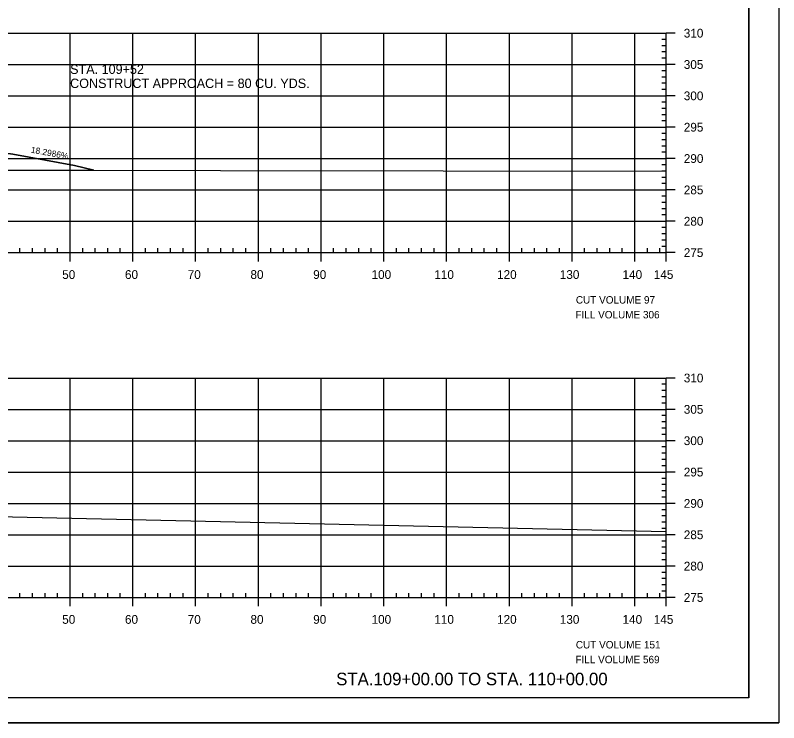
# Model space of a CAD drawing. Extents: x 1370843 to 1371177, y 380307 to 382654.
# Drawn here: x 1371055 to 1371176.6, y 380947.5 to 381060.3 of the extents above; entities that cross this region are included whole.
import ezdxf

# ---------------------------------------------------------------- set-up
doc = ezdxf.new("R2010")
doc.units = 0
for name, color, linetype in [('R_Axis', 7, 'Continuous'), ('R_Axis Annot', 7, 'Continuous'), ('R_Border', 7, 'Continuous'), ('R_Border Notes', 7, 'Continuous'), ('R_Draft', 7, 'Continuous'), ('R_Drive', 7, 'Continuous'), ('R_Exist Surface', 7, 'Continuous'), ('R_Grid', 7, 'Continuous'), ('R_No Plot', 7, 'Continuous'), ('R_Water Annot', 7, 'Continuous')]:
    doc.layers.add(name, color=color, linetype=linetype)

msp = doc.modelspace()

# ---------------------------------------------------------------- linework, layer by layer
at = {"layer": 'R_Axis'}
for p, q in [((1371158.71, 381022.46), (1371158.71, 381057.46)), ((1371160.11, 381057.46), (1371158.71, 381057.46)), ((1371158.71, 381056.46), (1371158.01, 381056.46)), ((1371158.71, 381055.46), (1371158.01, 381055.46)), ((1371158.71, 381054.46), (1371158.01, 381054.46)), ((1371158.71, 381053.46), (1371158.01, 381053.46)), ((1371160.11, 381052.46), (1371158.71, 381052.46)), ((1371158.71, 381051.46), (1371158.01, 381051.46)), ((1371158.71, 381050.46), (1371158.01, 381050.46)), ((1371158.71, 381049.46), (1371158.01, 381049.46)), ((1371158.71, 381048.46), (1371158.01, 381048.46)), ((1371160.11, 381047.46), (1371158.71, 381047.46)), ((1371158.71, 381046.46), (1371158.01, 381046.46)), ((1371158.71, 381045.46), (1371158.01, 381045.46)), ((1371158.71, 381044.46), (1371158.01, 381044.46)), ((1371158.71, 381043.46), (1371158.01, 381043.46)), ((1371160.11, 381042.46), (1371158.71, 381042.46)), ((1371158.71, 381041.46), (1371158.01, 381041.46)), ((1371158.71, 381040.46), (1371158.01, 381040.46)), ((1371158.71, 381039.46), (1371158.01, 381039.46)), ((1371158.71, 381038.46), (1371158.01, 381038.46)), ((1371160.11, 381037.46), (1371158.71, 381037.46)), ((1371158.71, 381036.46), (1371158.01, 381036.46)), ((1371158.71, 381035.46), (1371158.01, 381035.46)), ((1371158.71, 381034.46), (1371158.01, 381034.46)), ((1371158.71, 381033.46), (1371158.01, 381033.46)), ((1371160.11, 381032.46), (1371158.71, 381032.46)), ((1371158.71, 381031.46), (1371158.01, 381031.46)), ((1371158.71, 381030.46), (1371158.01, 381030.46)), ((1371158.71, 381029.46), (1371158.01, 381029.46)), ((1371158.71, 381028.46), (1371158.01, 381028.46)), ((1371160.11, 381027.46), (1371158.71, 381027.46)), ((1371158.71, 381026.46), (1371158.01, 381026.46)), ((1371158.71, 381025.46), (1371158.01, 381025.46)), ((1371158.71, 381024.46), (1371158.01, 381024.46)), ((1371055.71, 381022.46), (1371055.71, 381023.16)), ((1371057.71, 381022.46), (1371057.71, 381023.16)), ((1371059.71, 381022.46), (1371059.71, 381023.16)), ((1371061.71, 381022.46), (1371061.71, 381023.16)), ((1371065.71, 381022.46), (1371065.71, 381023.16)), ((1371067.71, 381022.46), (1371067.71, 381023.16)), ((1371069.71, 381022.46), (1371069.71, 381023.16)), ((1371071.71, 381022.46), (1371071.71, 381023.16)), ((1371075.71, 381022.46), (1371075.71, 381023.16)), ((1371077.71, 381022.46), (1371077.71, 381023.16)), ((1371079.71, 381022.46), (1371079.71, 381023.16)), ((1371081.71, 381022.46), (1371081.71, 381023.16)), ((1371085.71, 381022.46), (1371085.71, 381023.16)), ((1371087.71, 381022.46), (1371087.71, 381023.16)), ((1371089.71, 381022.46), (1371089.71, 381023.16)), ((1371091.71, 381022.46), (1371091.71, 381023.16)), ((1371095.71, 381022.46), (1371095.71, 381023.16)), ((1371097.71, 381022.46), (1371097.71, 381023.16)), ((1371099.71, 381022.46), (1371099.71, 381023.16)), ((1371101.71, 381022.46), (1371101.71, 381023.16)), ((1371105.71, 381022.46), (1371105.71, 381023.16)), ((1371107.71, 381022.46), (1371107.71, 381023.16)), ((1371109.71, 381022.46), (1371109.71, 381023.16)), ((1371111.71, 381022.46), (1371111.71, 381023.16)), ((1371115.71, 381022.46), (1371115.71, 381023.16)), ((1371117.71, 381022.46), (1371117.71, 381023.16)), ((1371119.71, 381022.46), (1371119.71, 381023.16)), ((1371121.71, 381022.46), (1371121.71, 381023.16)), ((1371125.71, 381022.46), (1371125.71, 381023.16)), ((1371127.71, 381022.46), (1371127.71, 381023.16)), ((1371129.71, 381022.46), (1371129.71, 381023.16)), ((1371131.71, 381022.46), (1371131.71, 381023.16)), ((1371135.71, 381022.46), (1371135.71, 381023.16)), ((1371137.71, 381022.46), (1371137.71, 381023.16)), ((1371139.71, 381022.46), (1371139.71, 381023.16)), ((1371141.71, 381022.46), (1371141.71, 381023.16)), ((1371145.71, 381022.46), (1371145.71, 381023.16)), ((1371147.71, 381022.46), (1371147.71, 381023.16)), ((1371149.71, 381022.46), (1371149.71, 381023.16)), ((1371151.71, 381022.46), (1371151.71, 381023.16)), ((1371155.71, 381022.46), (1371155.71, 381023.16)), ((1371157.71, 381022.46), (1371157.71, 381023.16)), ((1371158.71, 381023.46), (1371158.01, 381023.46)), ((1370868.71, 381022.46), (1371158.71, 381022.46)), ((1371063.71, 381021.06), (1371063.71, 381022.46)), ((1371073.71, 381021.06), (1371073.71, 381022.46)), ((1371083.71, 381021.06), (1371083.71, 381022.46)), ((1371093.71, 381021.06), (1371093.71, 381022.46)), ((1371103.71, 381021.06), (1371103.71, 381022.46)), ((1371113.71, 381021.06), (1371113.71, 381022.46)), ((1371123.71, 381021.06), (1371123.71, 381022.46)), ((1371133.71, 381021.06), (1371133.71, 381022.46)), ((1371143.71, 381021.06), (1371143.71, 381022.46)), ((1371153.71, 381021.06), (1371153.71, 381022.46)), ((1371158.71, 381021.06), (1371158.71, 381022.46)), ((1371160.11, 381022.46), (1371158.71, 381022.46)), ((1371158.71, 380967.46), (1371158.71, 381002.46)), ((1371160.11, 381002.46), (1371158.71, 381002.46)), ((1371158.71, 381001.46), (1371158.01, 381001.46)), ((1371158.71, 381000.46), (1371158.01, 381000.46)), ((1371158.71, 380999.46), (1371158.01, 380999.46)), ((1371158.71, 380998.46), (1371158.01, 380998.46)), ((1371160.11, 380997.46), (1371158.71, 380997.46)), ((1371158.71, 380996.46), (1371158.01, 380996.46)), ((1371158.71, 380995.46), (1371158.01, 380995.46)), ((1371158.71, 380994.46), (1371158.01, 380994.46)), ((1371158.71, 380993.46), (1371158.01, 380993.46)), ((1371160.11, 380992.46), (1371158.71, 380992.46)), ((1371158.71, 380991.46), (1371158.01, 380991.46)), ((1371158.71, 380990.46), (1371158.01, 380990.46)), ((1371158.71, 380989.46), (1371158.01, 380989.46)), ((1371158.71, 380988.46), (1371158.01, 380988.46)), ((1371160.11, 380987.46), (1371158.71, 380987.46)), ((1371158.71, 380986.46), (1371158.01, 380986.46)), ((1371158.71, 380985.46), (1371158.01, 380985.46)), ((1371158.71, 380984.46), (1371158.01, 380984.46)), ((1371158.71, 380983.46), (1371158.01, 380983.46)), ((1371160.11, 380982.46), (1371158.71, 380982.46)), ((1371158.71, 380981.46), (1371158.01, 380981.46)), ((1371158.71, 380980.46), (1371158.01, 380980.46)), ((1371158.71, 380979.46), (1371158.01, 380979.46)), ((1371158.71, 380978.46), (1371158.01, 380978.46)), ((1371158.71, 380976.46), (1371158.01, 380976.46)), ((1371160.11, 380977.46), (1371158.71, 380977.46)), ((1371158.71, 380975.46), (1371158.01, 380975.46)), ((1371158.71, 380974.46), (1371158.01, 380974.46)), ((1371158.71, 380973.46), (1371158.01, 380973.46)), ((1371158.71, 380971.46), (1371158.01, 380971.46)), ((1371160.11, 380972.46), (1371158.71, 380972.46)), ((1371158.71, 380970.46), (1371158.01, 380970.46)), ((1371158.71, 380969.46), (1371158.01, 380969.46)), ((1371055.71, 380967.46), (1371055.71, 380968.16)), ((1371057.71, 380967.46), (1371057.71, 380968.16)), ((1371059.71, 380967.46), (1371059.71, 380968.16)), ((1371061.71, 380967.46), (1371061.71, 380968.16)), ((1371065.71, 380967.46), (1371065.71, 380968.16)), ((1371067.71, 380967.46), (1371067.71, 380968.16)), ((1371069.71, 380967.46), (1371069.71, 380968.16)), ((1371071.71, 380967.46), (1371071.71, 380968.16)), ((1371075.71, 380967.46), (1371075.71, 380968.16)), ((1371077.71, 380967.46), (1371077.71, 380968.16)), ((1371079.71, 380967.46), (1371079.71, 380968.16)), ((1371081.71, 380967.46), (1371081.71, 380968.16)), ((1371085.71, 380967.46), (1371085.71, 380968.16)), ((1371087.71, 380967.46), (1371087.71, 380968.16)), ((1371089.71, 380967.46), (1371089.71, 380968.16)), ((1371091.71, 380967.46), (1371091.71, 380968.16)), ((1371095.71, 380967.46), (1371095.71, 380968.16)), ((1371097.71, 380967.46), (1371097.71, 380968.16)), ((1371099.71, 380967.46), (1371099.71, 380968.16)), ((1371101.71, 380967.46), (1371101.71, 380968.16)), ((1371105.71, 380967.46), (1371105.71, 380968.16)), ((1371107.71, 380967.46), (1371107.71, 380968.16)), ((1371109.71, 380967.46), (1371109.71, 380968.16)), ((1371111.71, 380967.46), (1371111.71, 380968.16)), ((1371115.71, 380967.46), (1371115.71, 380968.16)), ((1371117.71, 380967.46), (1371117.71, 380968.16)), ((1371119.71, 380967.46), (1371119.71, 380968.16)), ((1371121.71, 380967.46), (1371121.71, 380968.16)), ((1371125.71, 380967.46), (1371125.71, 380968.16)), ((1371127.71, 380967.46), (1371127.71, 380968.16)), ((1371129.71, 380967.46), (1371129.71, 380968.16)), ((1371131.71, 380967.46), (1371131.71, 380968.16)), ((1371135.71, 380967.46), (1371135.71, 380968.16)), ((1371137.71, 380967.46), (1371137.71, 380968.16)), ((1371139.71, 380967.46), (1371139.71, 380968.16)), ((1371141.71, 380967.46), (1371141.71, 380968.16)), ((1371145.71, 380967.46), (1371145.71, 380968.16)), ((1371147.71, 380967.46), (1371147.71, 380968.16)), ((1371149.71, 380967.46), (1371149.71, 380968.16)), ((1371151.71, 380967.46), (1371151.71, 380968.16)), ((1371155.71, 380967.46), (1371155.71, 380968.16)), ((1371157.71, 380967.46), (1371157.71, 380968.16)), ((1371158.71, 380968.46), (1371158.01, 380968.46)), ((1370868.71, 380967.46), (1371158.71, 380967.46)), ((1371063.71, 380966.06), (1371063.71, 380967.46)), ((1371073.71, 380966.06), (1371073.71, 380967.46)), ((1371083.71, 380966.06), (1371083.71, 380967.46)), ((1371093.71, 380966.06), (1371093.71, 380967.46)), ((1371103.71, 380966.06), (1371103.71, 380967.46)), ((1371113.71, 380966.06), (1371113.71, 380967.46)), ((1371123.71, 380966.06), (1371123.71, 380967.46)), ((1371133.71, 380966.06), (1371133.71, 380967.46)), ((1371143.71, 380966.06), (1371143.71, 380967.46)), ((1371153.71, 380966.06), (1371153.71, 380967.46)), ((1371158.71, 380966.06), (1371158.71, 380967.46)), ((1371160.11, 380967.46), (1371158.71, 380967.46))]:
    msp.add_line(p, q, dxfattribs=at)
at = {"layer": 'R_Border'}
for q in [(1371171.89, 381156.92), (1370855.71, 380951.46)]:
    msp.add_line((1371171.89, 380951.46), q, dxfattribs=at)
at = {"layer": 'R_Drive'}
msp.add_lwpolyline([(1371024.71, 381040.81), (1371034.7, 381040.38), (1371044.66, 381039.49), (1371054.57, 381038.15), (1371064.41, 381036.35), (1371067.5, 381035.63)], dxfattribs=at)
at = {"layer": 'R_Exist Surface'}
for p, q in [((1371049.21, 381035.63), (1371158.71, 381035.46)), ((1371051.01, 380980.38), (1371158.71, 380977.96))]:
    msp.add_line(p, q, dxfattribs=at)
at = {"layer": 'R_Grid'}
for p, q in [((1370868.71, 381057.46), (1371158.71, 381057.46)), ((1371063.71, 381022.46), (1371063.71, 381057.46)), ((1371073.71, 381022.46), (1371073.71, 381057.46)), ((1371083.71, 381022.46), (1371083.71, 381057.46)), ((1371093.71, 381022.46), (1371093.71, 381057.46)), ((1371103.71, 381022.46), (1371103.71, 381057.46)), ((1371113.71, 381022.46), (1371113.71, 381057.46)), ((1371123.71, 381022.46), (1371123.71, 381057.46)), ((1371133.71, 381022.46), (1371133.71, 381057.46)), ((1371143.71, 381022.46), (1371143.71, 381057.46)), ((1371153.71, 381022.46), (1371153.71, 381057.46)), ((1371158.71, 381022.46), (1371158.71, 381057.46)), ((1370868.71, 381052.46), (1371158.71, 381052.46)), ((1370868.71, 381047.46), (1371158.71, 381047.46)), ((1370868.71, 381042.46), (1371158.71, 381042.46)), ((1370868.71, 381037.46), (1371158.71, 381037.46)), ((1370868.71, 381032.46), (1371158.71, 381032.46)), ((1370868.71, 381027.46), (1371158.71, 381027.46)), ((1370868.71, 381022.46), (1371158.71, 381022.46)), ((1370868.71, 381002.46), (1371158.71, 381002.46)), ((1371063.71, 380967.46), (1371063.71, 381002.46)), ((1371073.71, 380967.46), (1371073.71, 381002.46)), ((1371083.71, 380967.46), (1371083.71, 381002.46)), ((1371093.71, 380967.46), (1371093.71, 381002.46)), ((1371103.71, 380967.46), (1371103.71, 381002.46)), ((1371113.71, 380967.46), (1371113.71, 381002.46)), ((1371123.71, 380967.46), (1371123.71, 381002.46)), ((1371133.71, 380967.46), (1371133.71, 381002.46)), ((1371143.71, 380967.46), (1371143.71, 381002.46)), ((1371153.71, 380967.46), (1371153.71, 381002.46)), ((1371158.71, 380967.46), (1371158.71, 381002.46)), ((1370868.71, 380997.46), (1371158.71, 380997.46)), ((1370868.71, 380992.46), (1371158.71, 380992.46)), ((1370868.71, 380987.46), (1371158.71, 380987.46)), ((1370868.71, 380982.46), (1371158.71, 380982.46)), ((1370868.71, 380977.46), (1371158.71, 380977.46)), ((1370868.71, 380972.46), (1371158.71, 380972.46)), ((1370868.71, 380967.46), (1371158.71, 380967.46))]:
    msp.add_line(p, q, dxfattribs=at)
at = {"layer": 'R_No Plot'}
msp.add_line((1370843.31, 380947.48), (1371176.64, 380947.48), dxfattribs=at)
for points in [[(1370843.3, 381160.82), (1371176.64, 381160.82), (1371176.64, 380947.48), (1370843.3, 380947.48)], [(1371089.63, 381156.92), (1371089.63, 381147.04), (1371125.36, 381147.04), (1371125.36, 381144.12), (1371148.56, 381144.12), (1371148.56, 381119.79), (1371171.89, 381119.79), (1371171.89, 380951.46), (1370855.71, 380951.46), (1370855.71, 381156.92)], [(1371026.71, 381040.73), (1371031.95, 381039.42), (1371042.71, 381036.73), (1371046.09, 381035.6), (1371049.09, 381035.45), (1371049.21, 381035.63), (1371067.5, 381035.63), (1371064.41, 381036.35), (1371054.57, 381038.15), (1371044.66, 381039.49), (1371034.7, 381040.38)]]:
    msp.add_lwpolyline(points, close=True, dxfattribs=at)

# ---------------------------------------------------------------- texts
at = {"layer": 'R_Axis Annot'}
for s, p in [('310', (1371161.51, 381056.76)), ('305', (1371161.51, 381051.76)), ('300', (1371161.51, 381046.76)), ('295', (1371161.51, 381041.76)), ('290', (1371161.51, 381036.76)), ('285', (1371161.51, 381031.76)), ('280', (1371161.51, 381026.76)), ('275', (1371161.51, 381021.76)), ('50', (1371062.45, 381018.26)), ('60', (1371072.45, 381018.26)), ('70', (1371082.45, 381018.26)), ('80', (1371092.45, 381018.26)), ('90', (1371102.45, 381018.26)), ('100', (1371111.75, 381018.26)), ('110', (1371121.75, 381018.26)), ('120', (1371131.75, 381018.26)), ('130', (1371141.75, 381018.26)), ('140', (1371151.75, 381018.26)), ('145', (1371156.73, 381018.26)), ('310', (1371161.51, 381001.76)), ('305', (1371161.51, 380996.76)), ('300', (1371161.51, 380991.76)), ('295', (1371161.51, 380986.76)), ('290', (1371161.51, 380981.76)), ('285', (1371161.51, 380976.76)), ('280', (1371161.51, 380971.76)), ('275', (1371161.51, 380966.76)), ('50', (1371062.45, 380963.26)), ('60', (1371072.45, 380963.26)), ('70', (1371082.45, 380963.26)), ('80', (1371092.45, 380963.26)), ('90', (1371102.45, 380963.26)), ('100', (1371111.75, 380963.26)), ('110', (1371121.75, 380963.26)), ('120', (1371131.75, 380963.26)), ('130', (1371141.75, 380963.26)), ('140', (1371151.75, 380963.26)), ('145', (1371156.73, 380963.26))]:
    msp.add_text(s, height=1.4, dxfattribs=at).set_placement(p)
at = {"layer": 'R_Border Notes'}
for s, p in [('CUT VOLUME 97', (1371144.31, 381014.33)), ('FILL VOLUME 306', (1371144.24, 381011.97)), ('CUT VOLUME 151', (1371144.31, 380959.33)), ('FILL VOLUME 569', (1371144.24, 380956.97))]:
    msp.add_text(s, height=1.1875, dxfattribs=at).set_placement(p)
at = {"layer": 'R_Draft'}
msp.add_text('STA.109+00.00 TO STA. 110+00.00', height=2, dxfattribs=at).set_placement((1371106.11, 380953.46))
at = {"layer": 'R_Drive'}
msp.add_text('18.2986%', height=1, rotation=349.6304, dxfattribs=at).set_placement((1371057.4, 381038.41))
at = {"layer": 'R_Water Annot'}
for s, p in [('STA. 109+52 ', (1371063.71, 381050.96)), ('CONSTRUCT APPROACH = 80 CU. YDS.', (1371063.71, 381048.71))]:
    msp.add_text(s, height=1.5, dxfattribs=at).set_placement(p)

doc.saveas('drawing.dxf')
